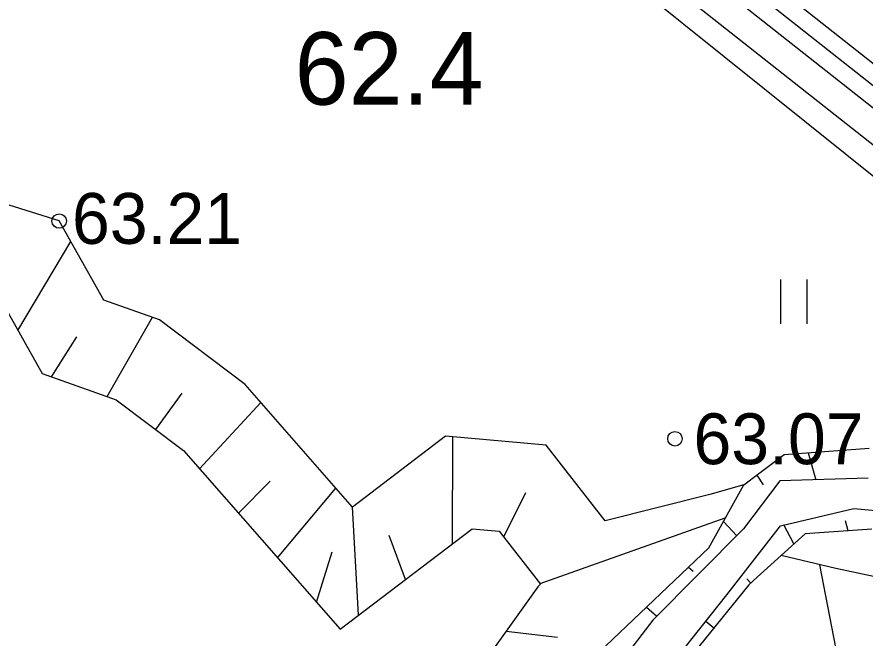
# Model space of a CAD drawing. Extents: x 530818 to 531740, y 6542340 to 6544024.
# Drawn here: x 531332.85 to 531362.04, y 6543447.64 to 6543469.03 of the extents above; entities that cross this region are included whole.
import ezdxf

# ---------------------------------------------------------------- set-up
doc = ezdxf.new("R2010")
doc.units = 0
for name, color, linetype in [('Geoloogiline punkt', 7, 'Continuous'), ('HALJASTUS', 7, 'Continuous'), ('KORGUSED', 7, 'Continuous'), ('Kõrguspunkt', 7, 'Continuous'), ('Ladu', 7, 'Continuous'), ('ME piir', 7, 'Continuous'), ('MET piir', 7, 'Continuous'), ('RELJEEF', 7, 'Continuous'), ('Tervik', 7, 'Continuous'), ('Varuplokid', 7, 'Continuous')]:
    doc.layers.add(name, color=color, linetype=linetype)

msp = doc.modelspace()

# ---------------------------------------------------------------- linework, layer by layer
at = {"layer": 'HALJASTUS'}
for p, q in [((531359.132, 6543459.982), (531359.132, 6543458.459)), ((531360.042, 6543459.982), (531360.042, 6543458.459))]:
    msp.add_line(p, q, dxfattribs=at)
at = {"layer": 'Kõrguspunkt'}
for centre in [(531334.3, 6543462), (531355.5, 6543454.5)]:
    msp.add_circle(centre, 0.25, dxfattribs=at)
at = {"layer": 'Ladu'}
for p, q in [((531332.879, 6543458.226), (531334.701, 6543461.289)), ((531335.951, 6543455.955), (531337.511, 6543458.684)), ((531334.032, 6543456.635), (531334.907, 6543458.006)), ((531337.624, 6543454.819), (531338.537, 6543456.068)), ((531339.132, 6543453.468), (531341.246, 6543455.75)), ((531347.845, 6543450.884), (531347.857, 6543454.564)), ((531360.087, 6543454.018), (531360.355, 6543453.09)), ((531358.322, 6543453.25), (531358.532, 6543452.908)), ((531340.473, 6543451.936), (531341.561, 6543453.041)), ((531341.813, 6543450.404), (531343.83, 6543452.797)), ((531349.606, 6543451.119), (531350.371, 6543452.652)), ((531344.604, 6543448.421), (531344.402, 6543452.152)), ((531350.857, 6543449.514), (531357.234, 6543451.772)), ((531357.169, 6543451.656), (531357.63, 6543451.162)), ((531361.459, 6543451.327), (531361.377, 6543451.67)), ((531359.595, 6543450.876), (531359.244, 6543451.533)), ((531346.224, 6543449.652), (531345.665, 6543451.17)), ((531343.154, 6543448.872), (531343.694, 6543450.603)), ((531355.968, 6543450.082), (531356.123, 6543449.941)), ((531361.16, 6543446.673), (531360.488, 6543450.16)), ((531358.114, 6543449.528), (531357.976, 6543449.678)), ((531354.52, 6543448.698), (531354.874, 6543448.386)), ((531356.842, 6543447.982), (531356.567, 6543448.209)), ((531349.69, 6543447.873), (531351.454, 6543447.663))]:
    msp.add_line(p, q, dxfattribs=at)
for points in [[(531283.075, 6543487.935), (531284.896, 6543485.722), (531287.708, 6543485.672), (531289.505, 6543481.615), (531297.72, 6543478.727), (531302.081, 6543474.623), (531310.538, 6543470.47), (531320.279, 6543462.486), (531325.047, 6543462.69), (531327.299, 6543461.362), (531331.522, 6543459.63), (531332.207, 6543459.416), (531333.715, 6543456.747), (531336.267, 6543455.842), (531338.583, 6543454.095), (531343.97, 6543447.939), (531348.524, 6543451.4), (531349.45, 6543451.318), (531350.874, 6543449.492), (531350.775, 6543449.397), (531348.11, 6543445.655), (531344.554, 6543441.999), (531342.846, 6543440.379)], [(531357.866, 6543452.908), (531356.704, 6543452.579), (531353.097, 6543451.672), (531351.062, 6543454.282), (531347.604, 6543454.586), (531344.397, 6543452.149), (531340.701, 6543456.373), (531337.75, 6543458.599), (531335.839, 6543459.276), (531334.298, 6543462.002), (531332.573, 6543462.543), (531328.679, 6543464.139), (531325.83, 6543465.82), (531321.326, 6543465.627), (531315.279, 6543470.583)], [(531344.898, 6543438.062), (531346.728, 6543439.797), (531350.433, 6543443.606), (531350.493, 6543443.668), (531351.373, 6543444.903), (531353.096, 6543447.323), (531353.125, 6543447.364), (531356.663, 6543450.746), (531357.179, 6543451.673), (531357.866, 6543452.908)], [(531359.157, 6543450.477), (531358.334, 6543449.728), (531358.045, 6543449.465), (531355.796, 6543446.693), (531354.193, 6543443.781), (531353.909, 6543443.281), (531353.695, 6543442.903)], [(531386.46, 6543420.205), (531389.189, 6543421.17), (531389.276, 6543423.214), (531385.641, 6543426.433), (531381.537, 6543429.023), (531379.788, 6543435.991), (531374.23, 6543439.863), (531367.725, 6543448.634), (531362.337, 6543449.758), (531361.036, 6543450.029), (531359.157, 6543450.477)]]:
    msp.add_lwpolyline(points, dxfattribs=at)
at = {"layer": 'ME piir'}
for points in [[(531208.26, 6543588.19), (531506.83, 6543352.68), (531423.25, 6543238.65), (531304.09, 6543315.77), (531166.89, 6543307.33), (531036.14, 6543467.71), (531081.15, 6543521.99), (531119.72, 6543515.04)], [(531208.269, 6543587.419), (531506.004, 6543352.568), (531423.101, 6543239.461), (531304.25, 6543316.381), (531167.16, 6543307.948), (531036.917, 6543467.707), (531081.388, 6543521.337), (531119.888, 6543514.4)]]:
    msp.add_lwpolyline(points, close=True, dxfattribs=at)
at = {"layer": 'MET piir'}
msp.add_lwpolyline([(531208.251, 6543588.961), (531507.656, 6543352.792), (531423.399, 6543237.839), (531303.93, 6543315.159), (531166.62, 6543306.712), (531035.363, 6543467.713), (531080.912, 6543522.643), (531119.552, 6543515.68)], close=True, dxfattribs=at)
at = {"layer": 'RELJEEF'}
for p, q in [((531360.087, 6543454.018), (531360.355, 6543453.09)), ((531358.322, 6543453.25), (531358.532, 6543452.908)), ((531357.169, 6543451.656), (531357.63, 6543451.162)), ((531361.459, 6543451.327), (531361.377, 6543451.67)), ((531359.595, 6543450.876), (531359.244, 6543451.533)), ((531355.968, 6543450.082), (531356.123, 6543449.941)), ((531358.114, 6543449.528), (531357.976, 6543449.678)), ((531354.52, 6543448.698), (531354.874, 6543448.386)), ((531356.842, 6543447.982), (531356.567, 6543448.209))]:
    msp.add_line(p, q, dxfattribs=at)
for points in [[(531353.125, 6543447.364), (531356.663, 6543450.746), (531356.663, 6543450.746), (531357.179, 6543451.673), (531357.866, 6543452.908), (531357.866, 6543452.908), (531358.392, 6543453.303), (531359.26, 6543453.954), (531359.26, 6543453.954), (531362.189, 6543454.181)], [(531362.156, 6543453.144), (531359.11, 6543453.053), (531357.859, 6543451.393), (531354.744, 6543448.255), (531352.516, 6543445.344), (531347.56, 6543439.659), (531342.127, 6543434.565), (531337.807, 6543430.812), (531334.374, 6543428.152), (531332.221, 6543428.349)], [(531341.285, 6543429.084), (531344.946, 6543433.382), (531348.31, 6543436.93), (531352.062, 6543441.091), (531354.904, 6543446.117), (531357.291, 6543449.119), (531359.132, 6543451.507), (531361.656, 6543452.098), (531364.43, 6543451.848)], [(531362.28, 6543451.383), (531359.98, 6543451.226), (531359.98, 6543451.226), (531358.334, 6543449.728), (531358.045, 6543449.465), (531358.045, 6543449.465), (531355.796, 6543446.693)]]:
    msp.add_lwpolyline(points, dxfattribs=at)
at = {"layer": 'Tervik'}
msp.add_lwpolyline([(531121.491, 6543509.091), (531208.096, 6543582.896), (531351.588, 6543472.174), (531501.203, 6543352.183), (531421.596, 6543245.764), (531305.081, 6543320.075), (531168.375, 6543311.304), (531105.318, 6543387.766), (531040.937, 6543467.705), (531081.816, 6543517.522), (531121.491, 6543509.091)], dxfattribs=at)
at = {"layer": 'Varuplokid'}
msp.add_lwpolyline([(531208.283, 6543586.134), (531504.627, 6543352.38), (531422.852, 6543240.813), (531304.517, 6543317.399), (531167.611, 6543308.977), (531038.211, 6543467.701), (531081.785, 6543520.25), (531120.167, 6543513.334)], close=True, dxfattribs=at)

# ---------------------------------------------------------------- texts
at = {"layer": 'Geoloogiline punkt'}
msp.add_text('62.4', height=2.5, dxfattribs=at).set_placement((531342.406, 6543466.007))
at = {"layer": 'KORGUSED'}
for s, p in [('63.21', (531334.742, 6543461.214)), ('63.07', (531356.138, 6543453.625))]:
    msp.add_text(s, height=1.75, dxfattribs=at).set_placement(p)

doc.saveas('drawing.dxf')
